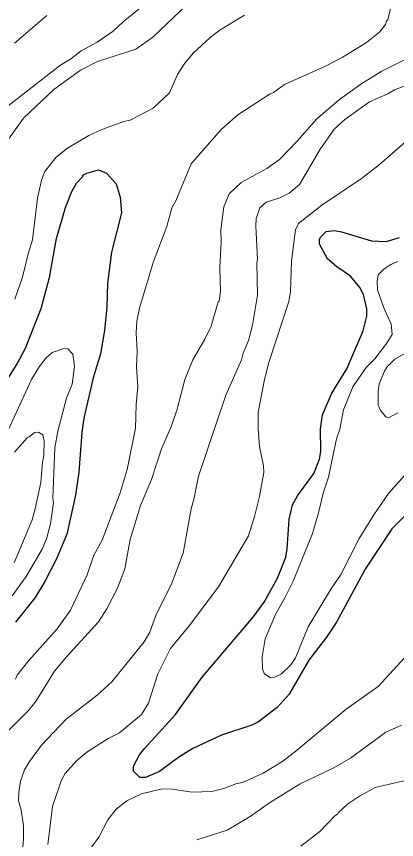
# Model space of a CAD drawing. Extents: x 598.3 to 623.2, y 6902.2 to 6930.1.
# Drawn here: x 618.862 to 619.804, y 6907.601 to 6909.639 of the extents above; entities that cross this region are included whole.
import ezdxf

# ---------------------------------------------------------------- set-up
doc = ezdxf.new("R2010")
doc.units = 0
doc.header["$LTSCALE"] = 0.032
doc.layers.add('1', color=7, linetype='Continuous', lineweight=25)
doc.layers.add('2', color=7, linetype='Continuous', lineweight=13)

msp = doc.modelspace()

# ---------------------------------------------------------------- linework, layer by layer
at = {"layer": '1'}
for points in [[(618.8253, 6908.718), (618.8639, 6908.7792), (618.8839, 6908.8178), (618.9231, 6908.9156), (618.9439, 6908.9929), (618.9614, 6909.089), (618.9831, 6909.1662), (618.9994, 6909.2057), (619.0107, 6909.2263), (619.0262, 6909.2427), (619.0266, 6909.246), (619.0358, 6909.2515), (619.0652, 6909.2596), (619.0847, 6909.2508), (619.1093, 6909.2248), (619.1186, 6909.1917)], [(619.1186, 6909.1917), (619.1219, 6909.1526), (619.0976, 6909.0554), (619.0871, 6908.978), (619.0855, 6908.9204), (619.0799, 6908.8618), (619.0702, 6908.8035), (619.0521, 6908.7442), (619.0289, 6908.6439), (619.0239, 6908.6089), (619.0165, 6908.5105), (619.0077, 6908.4532), (618.9868, 6908.3566), (618.9621, 6908.2975), (618.9324, 6908.2396), (618.9078, 6908.2003), (618.8594, 6908.1392)], [(619.83, 6908.4079), (619.7923, 6908.3703), (619.7258, 6908.2705), (619.6552, 6908.1392), (619.6299, 6908.1016), (619.5861, 6908.0449), (619.5376, 6907.9607), (619.5083, 6907.9276), (619.4614, 6907.8925), (619.4453, 6907.8842), (619.3703, 6907.8588), (619.2987, 6907.8263), (619.2646, 6907.8047), (619.2166, 6907.7695), (619.1818, 6907.7542), (619.1676, 6907.7545), (619.1521, 6907.77), (619.1518, 6907.7824), (619.1668, 6907.8101), (619.1796, 6907.8272), (619.2559, 6907.9101), (619.322, 6908.0029), (619.4487, 6908.1513), (619.476, 6908.1882), (619.5088, 6908.2479), (619.5295, 6908.3), (619.5331, 6908.3204), (619.538, 6908.3936), (619.5462, 6908.4295), (619.5582, 6908.4522), (619.5987, 6908.5069), (619.6125, 6908.5428), (619.6166, 6908.5616), (619.6158, 6908.6177), (619.6206, 6908.6529), (619.6432, 6908.706), (619.6806, 6908.7662), (619.7212, 6908.8605), (619.7306, 6908.8968), (619.7306, 6908.9149), (619.7216, 6908.9508), (619.7132, 6908.9677), (619.6901, 6908.9958), (619.656, 6909.0189), (619.6328, 6909.0386), (619.6126, 6909.075), (619.6125, 6909.0857), (619.6153, 6909.0922), (619.6295, 6909.1066), (619.6497, 6909.1091), (619.6676, 6909.1059), (619.7417, 6909.0833), (619.7779, 6909.0817), (619.811, 6909.0914)]]:
    msp.add_lwpolyline(points, dxfattribs=at)
at = {"layer": '2'}
for points in [[(618.8123, 6909.2949), (618.8796, 6909.3872), (618.9547, 6909.4585), (619.0206, 6909.506), (619.063, 6909.528), (619.1573, 6909.5583), (619.2001, 6909.588), (619.285, 6909.669)], [(619.1913, 6909.6789), (619.1268, 6909.6264), (619.1016, 6909.6027), (619.0618, 6909.5753), (619.0221, 6909.5542), (618.9956, 6909.5334), (618.9718, 6909.5191), (618.841, 6909.4182)], [(619.7768, 6909.6194), (619.7792, 6909.6286), (619.7826, 6909.6312), (619.7905, 6909.6661)], [(618.9371, 6909.6416), (618.8568, 6909.5734)], [(619.4268, 6909.6421), (619.3668, 6909.6058), (619.3407, 6909.5861), (619.3007, 6909.5493), (619.2793, 6909.5233), (619.2611, 6909.4953), (619.2407, 6909.45), (619.2009, 6909.4124), (619.1438, 6909.3823), (619.1277, 6909.379), (619.0736, 6909.3594), (619.0414, 6909.3442), (618.9881, 6909.313), (618.96, 6909.2905), (618.9323, 6909.2555), (618.9236, 6909.2341), (618.9139, 6909.1891), (618.9016, 6909.086), (618.8904, 6909.0512), (618.8764, 6908.9933), (618.8578, 6908.9387)], [(618.859, 6907.9978), (618.8638, 6908.0079), (618.8914, 6908.0433), (618.963, 6908.1222), (618.9955, 6908.1684), (619.037, 6908.2563), (619.0534, 6908.3051), (619.0741, 6908.3418), (619.119, 6908.4593), (619.1365, 6908.5169), (619.1567, 6908.6197), (619.1584, 6908.6778), (619.1624, 6908.7222), (619.1592, 6908.7715), (619.1608, 6908.8093), (619.1584, 6908.856), (619.16, 6908.8844), (619.1665, 6908.9168), (619.2005, 6909.0301), (619.2344, 6909.1189), (619.2473, 6909.1656), (619.2566, 6909.1829), (619.295, 6909.2741), (619.3689, 6909.3593), (619.4106, 6909.3953), (619.4908, 6909.4474), (619.4993, 6909.4509), (619.5264, 6909.4709), (619.6281, 6909.5161), (619.6689, 6909.5373), (619.7297, 6909.5748), (619.7622, 6909.6013), (619.7768, 6909.6194)], [(619.8918, 6909.5662), (619.7677, 6909.5041), (619.7157, 6909.4715), (619.6626, 6909.4337), (619.6064, 6909.3856), (619.5574, 6909.3301), (619.5137, 6909.2849), (619.4821, 6909.2624), (619.4187, 6909.2276), (619.3893, 6909.2), (619.3761, 6909.1678), (619.368, 6909.1111), (619.3689, 6909.0804), (619.3655, 6909.0172), (619.3672, 6908.9581), (619.3639, 6908.9338), (619.3616, 6908.9325), (619.3443, 6908.8723), (619.329, 6908.8402), (619.2992, 6908.7889), (619.279, 6908.7403), (619.2597, 6908.6662), (619.2457, 6908.6251), (619.2215, 6908.5687), (619.1964, 6908.4926), (619.1689, 6908.4279), (619.1435, 6908.3441), (619.1306, 6908.2713), (619.1125, 6908.2229), (619.0855, 6908.1721), (619.0654, 6908.1402), (618.9865, 6908.0543), (618.9563, 6908.0177), (618.9108, 6907.9443), (618.8924, 6907.9212), (618.838, 6907.8668)], [(619.313, 6908.5007), (619.381, 6908.7015), (619.4198, 6908.7886), (619.4239, 6908.8051), (619.4366, 6908.8363), (619.4466, 6908.8747), (619.4594, 6908.9487), (619.4579, 6909.0289), (619.4594, 6909.0379), (619.4547, 6909.1195), (619.4563, 6909.1386), (619.4648, 6909.1652), (619.4808, 6909.1793), (619.515, 6909.19), (619.5375, 6909.2019), (619.5633, 6909.2227), (619.6135, 6909.3091), (619.6495, 6909.3599), (619.6753, 6909.3843), (619.7369, 6909.428), (619.7819, 6909.4473), (619.7986, 6909.4572), (619.8461, 6909.476)], [(618.9511, 6907.6827), (618.9729, 6907.7457), (618.9828, 6907.764), (619.0114, 6907.7966), (619.0361, 6907.817), (619.0893, 6907.8511), (619.1168, 6907.8649), (619.1719, 6907.9102), (619.189, 6907.9384), (619.2125, 6908.0112), (619.2438, 6908.074), (619.2898, 6908.1302), (619.3627, 6908.2263), (619.4366, 6908.3526), (619.4519, 6908.4008), (619.4643, 6908.45), (619.4748, 6908.5096), (619.474, 6908.5266), (619.4644, 6908.5744), (619.4611, 6908.6181), (619.461, 6908.6591), (619.4765, 6908.7403), (619.487, 6908.7824), (619.5372, 6908.933), (619.5412, 6908.9568), (619.5437, 6909.0334), (619.5538, 6909.1104), (619.5608, 6909.1262), (619.6186, 6909.1719), (619.717, 6909.2375), (619.7612, 6909.2717), (619.8386, 6909.3392)], [(619.807, 6909.0323), (619.7895, 6909.0252), (619.7727, 6909.0135), (619.7582, 6908.9989), (619.7558, 6908.9835), (619.7566, 6908.9619), (619.7723, 6908.9173), (619.7906, 6908.8775), (619.7928, 6908.8516), (619.7777, 6908.8268), (619.7502, 6908.7911), (619.7287, 6908.7696), (619.6952, 6908.7221), (619.6721, 6908.6647), (619.6634, 6908.6168), (619.6554, 6908.593), (619.6349, 6908.4979), (619.6221, 6908.4583), (619.6108, 6908.4098), (619.5957, 6908.3589), (619.5475, 6908.2409), (619.5281, 6908.2007), (619.5037, 6908.1583), (619.4781, 6908.0976), (619.4712, 6908.0532), (619.4715, 6908.0237), (619.4756, 6908.0118), (619.4913, 6908.0011), (619.4998, 6908.0017), (619.518, 6908.0106), (619.5422, 6908.0336), (619.5536, 6908.051), (619.5847, 6908.1276), (619.6423, 6908.2234), (619.6649, 6908.2558), (619.7111, 6908.3464), (619.7475, 6908.4047), (619.7842, 6908.4575), (619.8233, 6908.5025)], [(618.8513, 6908.204), (618.8862, 6908.2525), (618.9257, 6908.3202), (618.9365, 6908.3456), (618.9463, 6908.3825), (618.9534, 6908.4353), (618.952, 6908.4455), (618.9572, 6908.5705), (618.9641, 6908.6124), (618.9856, 6908.6937), (618.9995, 6908.7282), (619.0053, 6908.7722), (619.0013, 6908.8024), (618.9891, 6908.8161), (618.9789, 6908.8168), (618.9505, 6908.8072), (618.9357, 6908.7935), (618.9183, 6908.7713), (618.8991, 6908.7399), (618.8321, 6908.5951)], [(619.8069, 6908.6576), (619.7842, 6908.6454), (619.777, 6908.6476), (619.7639, 6908.6629), (619.7582, 6908.6768), (619.7582, 6908.7099), (619.7607, 6908.729), (619.7737, 6908.7611), (619.7802, 6908.771), (619.7997, 6908.7906), (619.8385, 6908.8126)], [(618.8569, 6908.5599), (618.888, 6908.5957), (618.8929, 6908.5977), (618.9066, 6908.6089), (618.9165, 6908.6096), (618.9275, 6908.6031), (618.9308, 6908.5879), (618.93, 6908.5522), (618.9261, 6908.535), (618.922, 6908.4848), (618.9082, 6908.4196), (618.9003, 6908.3926), (618.8557, 6908.2859)], [(618.8718, 6907.5201), (618.879, 6907.6014), (618.8791, 6907.6343), (618.8733, 6907.6737), (618.867, 6907.6969), (618.8673, 6907.7181), (618.8716, 6907.7455), (618.8821, 6907.773), (618.8941, 6907.7938), (618.9239, 6907.8347), (618.984, 6907.8978), (619.0616, 6907.9585), (619.0983, 6907.9911), (619.1779, 6908.09), (619.1921, 6908.1146), (619.2076, 6908.1554), (619.2469, 6908.2358), (619.2751, 6908.31), (619.2944, 6908.4198), (619.3024, 6908.4468), (619.313, 6908.5007)], [(619.8519, 6908.0809), (619.7583, 6907.98), (619.6788, 6907.9232), (619.5505, 6907.8161), (619.5197, 6907.7934), (619.4736, 6907.7649), (619.4217, 6907.742), (619.4055, 6907.7388), (619.3761, 6907.727), (619.3462, 6907.7194), (619.2962, 6907.7177), (619.2485, 6907.7257), (619.2227, 6907.7266), (619.1716, 6907.7142), (619.1354, 6907.6964), (619.1091, 6907.6756), (619.0884, 6907.6492), (619.0659, 6907.6066), (619.0348, 6907.5635)], [(619.8164, 6907.8836), (619.7774, 6907.8665), (619.69, 6907.8025), (619.647, 6907.7774), (619.5653, 6907.7386), (619.4892, 6907.6916), (619.4414, 6907.6576), (619.384, 6907.6236), (619.3087, 6907.6003)], [(619.5669, 6907.584), (619.6137, 6907.6202), (619.6507, 6907.6596), (619.6575, 6907.6633), (619.6588, 6907.6667), (619.6826, 6907.6881), (619.7117, 6907.7082), (619.7506, 6907.7299), (619.8645, 6907.7564)], [(618.9397, 6907.5886), (618.9511, 6907.6827)]]:
    msp.add_lwpolyline(points, dxfattribs=at)

doc.saveas('drawing.dxf')
